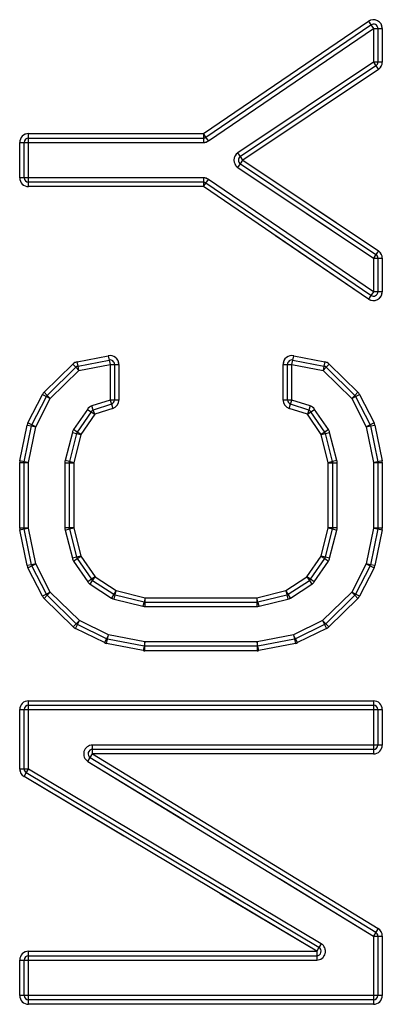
# Model space of a CAD drawing. Header units: inches. Extents: x 1907 to 2452, y -210 to -54.
# Tile 597 of 656: x 1946.636 to 1946.959, y -71.202 to -70.325. Entities that reach past the tile are written whole.
import ezdxf

# ---------------------------------------------------------------- set-up
doc = ezdxf.new("R2010")
doc.units = ezdxf.units.IN
doc.header["$LTSCALE"] = 0.5
doc.header["$MEASUREMENT"] = 0
doc.linetypes.add('HIDDEN', pattern=[0.225, 0.15, -0.075])
doc.layers.add('APP-M-S', color=30, linetype='Continuous')

msp = doc.modelspace()

# ---------------------------------------------------------------- linework, layer by layer
at = {"layer": 'APP-M-S', "linetype": 'Continuous', "lineweight": 25}
for p, q in [((1946.79933, -70.4269), (1946.94631, -70.32679)), ((1946.80155, -70.43015), (1946.94852, -70.33004)), ((1946.94631, -70.32679), (1946.94852, -70.33004)), ((1946.94852, -70.33004), (1946.95074, -70.33329)), ((1946.80377, -70.4334), (1946.95074, -70.33329)), ((1946.95074, -70.33329), (1946.95074, -70.36312)), ((1946.95074, -70.33329), (1946.95468, -70.33329)), ((1946.95468, -70.33329), (1946.95468, -70.36312)), ((1946.95468, -70.33329), (1946.95861, -70.33329)), ((1946.95861, -70.33329), (1946.95861, -70.36312)), ((1946.95074, -70.36312), (1946.83004, -70.44398)), ((1946.95293, -70.36639), (1946.83223, -70.44725)), ((1946.95074, -70.36312), (1946.95293, -70.36639)), ((1946.95468, -70.36312), (1946.95074, -70.36312)), ((1946.95293, -70.36639), (1946.95512, -70.36966)), ((1946.95861, -70.36312), (1946.95468, -70.36312)), ((1946.95512, -70.36966), (1946.83443, -70.45052)), ((1946.64365, -70.43083), (1946.64365, -70.4269)), ((1946.64365, -70.4269), (1946.79933, -70.4269)), ((1946.79933, -70.4269), (1946.79933, -70.43083)), ((1946.80155, -70.43015), (1946.79933, -70.4269)), ((1946.63578, -70.46627), (1946.63578, -70.43477)), ((1946.63578, -70.43477), (1946.63972, -70.43477)), ((1946.63972, -70.46627), (1946.63972, -70.43477)), ((1946.63972, -70.43477), (1946.64365, -70.43477)), ((1946.64365, -70.43477), (1946.64365, -70.43083)), ((1946.64365, -70.43083), (1946.79933, -70.43083)), ((1946.64365, -70.46627), (1946.64365, -70.43477)), ((1946.64365, -70.43477), (1946.79933, -70.43477)), ((1946.79933, -70.43083), (1946.79933, -70.43477)), ((1946.80377, -70.4334), (1946.80155, -70.43015)), ((1946.83223, -70.44725), (1946.83004, -70.44398)), ((1946.83004, -70.45706), (1946.83223, -70.45379)), ((1946.83443, -70.45052), (1946.83223, -70.44725)), ((1946.83223, -70.45379), (1946.83443, -70.45052)), ((1946.83223, -70.45379), (1946.95293, -70.53465)), ((1946.83443, -70.45052), (1946.95512, -70.53138)), ((1946.83004, -70.45706), (1946.95074, -70.53792)), ((1946.63972, -70.46627), (1946.63578, -70.46627)), ((1946.64365, -70.46627), (1946.63972, -70.46627)), ((1946.79933, -70.46627), (1946.64365, -70.46627)), ((1946.64365, -70.4702), (1946.64365, -70.46627)), ((1946.79933, -70.4702), (1946.64365, -70.4702)), ((1946.64365, -70.47414), (1946.64365, -70.4702)), ((1946.79933, -70.46627), (1946.79933, -70.4702)), ((1946.79933, -70.4702), (1946.79933, -70.47414)), ((1946.79933, -70.47414), (1946.80155, -70.47089)), ((1946.80155, -70.47089), (1946.80377, -70.46763)), ((1946.94852, -70.571), (1946.80155, -70.47089)), ((1946.95074, -70.56775), (1946.80377, -70.46763)), ((1946.79933, -70.47414), (1946.64365, -70.47414)), ((1946.94631, -70.57425), (1946.79933, -70.47414)), ((1946.95512, -70.53138), (1946.95293, -70.53465)), ((1946.95293, -70.53465), (1946.95074, -70.53792)), ((1946.95074, -70.53792), (1946.95074, -70.56775)), ((1946.95074, -70.53792), (1946.95468, -70.53792)), ((1946.95468, -70.53792), (1946.95468, -70.56775)), ((1946.95468, -70.53792), (1946.95861, -70.53792)), ((1946.95861, -70.53792), (1946.95861, -70.56775)), ((1946.95074, -70.56775), (1946.94852, -70.571)), ((1946.95468, -70.56775), (1946.95074, -70.56775)), ((1946.95861, -70.56775), (1946.95468, -70.56775)), ((1946.94852, -70.571), (1946.94631, -70.57425)), ((1946.68702, -70.63016), (1946.71468, -70.62474)), ((1946.68778, -70.63402), (1946.68702, -70.63016)), ((1946.68778, -70.63402), (1946.71544, -70.6286)), ((1946.71468, -70.62474), (1946.71544, -70.6286)), ((1946.71544, -70.6286), (1946.71619, -70.63247)), ((1946.8782, -70.63247), (1946.87895, -70.6286)), ((1946.87895, -70.6286), (1946.87971, -70.62474)), ((1946.87895, -70.6286), (1946.90661, -70.63402)), ((1946.87971, -70.62474), (1946.90737, -70.63016)), ((1946.90737, -70.63016), (1946.90661, -70.63402)), ((1946.65752, -70.65723), (1946.68303, -70.63226)), ((1946.66028, -70.66004), (1946.68578, -70.63507)), ((1946.66303, -70.66286), (1946.68854, -70.63788)), ((1946.68303, -70.63226), (1946.68578, -70.63507)), ((1946.68578, -70.63507), (1946.68854, -70.63788)), ((1946.68854, -70.63788), (1946.68778, -70.63402)), ((1946.68854, -70.63788), (1946.71619, -70.63247)), ((1946.71619, -70.63247), (1946.71619, -70.6642)), ((1946.71619, -70.63247), (1946.72013, -70.63247)), ((1946.72013, -70.63247), (1946.72013, -70.6642)), ((1946.72013, -70.63247), (1946.72407, -70.63247)), ((1946.72407, -70.63247), (1946.72407, -70.6642)), ((1946.87032, -70.6642), (1946.87032, -70.63247)), ((1946.87032, -70.63247), (1946.87426, -70.63247)), ((1946.87426, -70.6642), (1946.87426, -70.63247)), ((1946.87426, -70.63247), (1946.8782, -70.63247)), ((1946.8782, -70.6642), (1946.8782, -70.63247)), ((1946.8782, -70.63247), (1946.90585, -70.63788)), ((1946.90661, -70.63402), (1946.90585, -70.63788)), ((1946.90585, -70.63788), (1946.90861, -70.63507)), ((1946.90585, -70.63788), (1946.93136, -70.66286)), ((1946.90861, -70.63507), (1946.91136, -70.63226)), ((1946.90861, -70.63507), (1946.93411, -70.66004)), ((1946.91136, -70.63226), (1946.93687, -70.65723)), ((1946.64315, -70.68447), (1946.65602, -70.65928)), ((1946.64666, -70.68626), (1946.65953, -70.66107)), ((1946.65017, -70.68805), (1946.66303, -70.66286)), ((1946.65602, -70.65928), (1946.65953, -70.66107)), ((1946.66028, -70.66004), (1946.65752, -70.65723)), ((1946.65953, -70.66107), (1946.66303, -70.66286)), ((1946.66303, -70.66286), (1946.66028, -70.66004)), ((1946.71619, -70.6642), (1946.70008, -70.66946)), ((1946.71619, -70.6642), (1946.71742, -70.66794)), ((1946.72013, -70.6642), (1946.71619, -70.6642)), ((1946.72407, -70.6642), (1946.72013, -70.6642)), ((1946.87426, -70.6642), (1946.87032, -70.6642)), ((1946.8782, -70.6642), (1946.87426, -70.6642)), ((1946.87698, -70.66794), (1946.8782, -70.6642)), ((1946.89431, -70.66946), (1946.8782, -70.6642)), ((1946.93411, -70.66004), (1946.93136, -70.66286)), ((1946.93136, -70.66286), (1946.93486, -70.66107)), ((1946.93136, -70.66286), (1946.94422, -70.68805)), ((1946.93687, -70.65723), (1946.93411, -70.66004)), ((1946.93486, -70.66107), (1946.93837, -70.65928)), ((1946.93486, -70.66107), (1946.94773, -70.68626)), ((1946.93837, -70.65928), (1946.95124, -70.68447)), ((1946.69602, -70.67251), (1946.68376, -70.69051)), ((1946.69602, -70.67251), (1946.69927, -70.67473)), ((1946.7013, -70.6732), (1946.70008, -70.66946)), ((1946.71742, -70.66794), (1946.7013, -70.6732)), ((1946.70253, -70.67694), (1946.7013, -70.6732)), ((1946.71864, -70.67168), (1946.70253, -70.67694)), ((1946.71742, -70.66794), (1946.71864, -70.67168)), ((1946.87575, -70.67168), (1946.87698, -70.66794)), ((1946.89187, -70.67694), (1946.87575, -70.67168)), ((1946.89309, -70.6732), (1946.87698, -70.66794)), ((1946.89309, -70.6732), (1946.89187, -70.67694)), ((1946.89431, -70.66946), (1946.89309, -70.6732)), ((1946.89512, -70.67473), (1946.89837, -70.67251)), ((1946.91063, -70.69051), (1946.89837, -70.67251)), ((1946.69927, -70.67473), (1946.68701, -70.69273)), ((1946.70253, -70.67694), (1946.69027, -70.69495)), ((1946.69927, -70.67473), (1946.70253, -70.67694)), ((1946.89187, -70.67694), (1946.89512, -70.67473)), ((1946.90412, -70.69495), (1946.89187, -70.67694)), ((1946.90738, -70.69273), (1946.89512, -70.67473)), ((1946.63594, -70.71837), (1946.64245, -70.68648)), ((1946.6398, -70.71916), (1946.64631, -70.68727)), ((1946.64245, -70.68648), (1946.64631, -70.68727)), ((1946.64666, -70.68626), (1946.64315, -70.68447)), ((1946.64365, -70.71995), (1946.65017, -70.68805)), ((1946.64631, -70.68727), (1946.65017, -70.68805)), ((1946.65017, -70.68805), (1946.64666, -70.68626)), ((1946.68701, -70.69273), (1946.68376, -70.69051)), ((1946.91063, -70.69051), (1946.90738, -70.69273)), ((1946.94773, -70.68626), (1946.94422, -70.68805)), ((1946.94422, -70.68805), (1946.94808, -70.68727)), ((1946.94422, -70.68805), (1946.95074, -70.71995)), ((1946.95124, -70.68447), (1946.94773, -70.68626)), ((1946.94808, -70.68727), (1946.95194, -70.68648)), ((1946.94808, -70.68727), (1946.9546, -70.71916)), ((1946.95194, -70.68648), (1946.95845, -70.71837)), ((1946.68264, -70.693), (1946.67623, -70.7181)), ((1946.68645, -70.69397), (1946.68005, -70.71907)), ((1946.68264, -70.693), (1946.68645, -70.69397)), ((1946.69027, -70.69495), (1946.68386, -70.72004)), ((1946.68645, -70.69397), (1946.69027, -70.69495)), ((1946.69027, -70.69495), (1946.68701, -70.69273)), ((1946.90738, -70.69273), (1946.90412, -70.69495)), ((1946.90412, -70.69495), (1946.90794, -70.69397)), ((1946.91053, -70.72004), (1946.90412, -70.69495)), ((1946.90794, -70.69397), (1946.91175, -70.693)), ((1946.91435, -70.71907), (1946.90794, -70.69397)), ((1946.91816, -70.7181), (1946.91175, -70.693)), ((1946.63578, -70.77821), (1946.63578, -70.71995)), ((1946.63578, -70.71995), (1946.63972, -70.71995)), ((1946.6398, -70.71916), (1946.63594, -70.71837)), ((1946.63972, -70.77821), (1946.63972, -70.71995)), ((1946.63972, -70.71995), (1946.64365, -70.71995)), ((1946.64365, -70.71995), (1946.6398, -70.71916)), ((1946.64365, -70.77821), (1946.64365, -70.71995)), ((1946.67599, -70.72004), (1946.67599, -70.77811)), ((1946.67599, -70.72004), (1946.67992, -70.72004)), ((1946.68005, -70.71907), (1946.67623, -70.7181)), ((1946.67992, -70.72004), (1946.67992, -70.77811)), ((1946.67992, -70.72004), (1946.68386, -70.72004)), ((1946.68386, -70.72004), (1946.68005, -70.71907)), ((1946.68386, -70.72004), (1946.68386, -70.77811)), ((1946.91435, -70.71907), (1946.91053, -70.72004)), ((1946.91053, -70.77811), (1946.91053, -70.72004)), ((1946.91053, -70.72004), (1946.91447, -70.72004)), ((1946.91816, -70.7181), (1946.91435, -70.71907)), ((1946.91447, -70.77811), (1946.91447, -70.72004)), ((1946.91447, -70.72004), (1946.91841, -70.72004)), ((1946.91841, -70.77811), (1946.91841, -70.72004)), ((1946.9546, -70.71916), (1946.95074, -70.71995)), ((1946.95074, -70.71995), (1946.95074, -70.77821)), ((1946.95074, -70.71995), (1946.95468, -70.71995)), ((1946.95845, -70.71837), (1946.9546, -70.71916)), ((1946.95468, -70.71995), (1946.95468, -70.77821)), ((1946.95468, -70.71995), (1946.95861, -70.71995)), ((1946.95861, -70.71995), (1946.95861, -70.77821)), ((1946.63972, -70.77821), (1946.63578, -70.77821)), ((1946.63594, -70.77978), (1946.6398, -70.77899)), ((1946.64365, -70.77821), (1946.63972, -70.77821)), ((1946.6398, -70.77899), (1946.64365, -70.77821)), ((1946.64631, -70.81089), (1946.6398, -70.77899)), ((1946.65017, -70.8101), (1946.64365, -70.77821)), ((1946.67992, -70.77811), (1946.67599, -70.77811)), ((1946.67623, -70.78006), (1946.68005, -70.77908)), ((1946.68386, -70.77811), (1946.67992, -70.77811)), ((1946.68005, -70.77908), (1946.68386, -70.77811)), ((1946.68005, -70.77908), (1946.68645, -70.80418)), ((1946.68386, -70.77811), (1946.69027, -70.80321)), ((1946.90412, -70.80321), (1946.91053, -70.77811)), ((1946.90794, -70.80418), (1946.91435, -70.77908)), ((1946.91053, -70.77811), (1946.91435, -70.77908)), ((1946.91447, -70.77811), (1946.91053, -70.77811)), ((1946.91435, -70.77908), (1946.91816, -70.78006)), ((1946.91841, -70.77811), (1946.91447, -70.77811)), ((1946.95074, -70.77821), (1946.94422, -70.8101)), ((1946.9546, -70.77899), (1946.94808, -70.81089)), ((1946.95074, -70.77821), (1946.9546, -70.77899)), ((1946.95468, -70.77821), (1946.95074, -70.77821)), ((1946.9546, -70.77899), (1946.95845, -70.77978)), ((1946.95861, -70.77821), (1946.95468, -70.77821)), ((1946.64245, -70.81167), (1946.63594, -70.77978)), ((1946.67623, -70.78006), (1946.68264, -70.80515)), ((1946.91175, -70.80515), (1946.91816, -70.78006)), ((1946.95845, -70.77978), (1946.95194, -70.81167)), ((1946.68645, -70.80418), (1946.68264, -70.80515)), ((1946.68376, -70.80764), (1946.68701, -70.80542)), ((1946.69027, -70.80321), (1946.68645, -70.80418)), ((1946.68701, -70.80542), (1946.69027, -70.80321)), ((1946.68701, -70.80542), (1946.69958, -70.82388)), ((1946.69027, -70.80321), (1946.70284, -70.82167)), ((1946.89155, -70.82167), (1946.90412, -70.80321)), ((1946.89481, -70.82388), (1946.90738, -70.80542)), ((1946.90412, -70.80321), (1946.90738, -70.80542)), ((1946.90794, -70.80418), (1946.90412, -70.80321)), ((1946.90738, -70.80542), (1946.91063, -70.80764)), ((1946.91175, -70.80515), (1946.90794, -70.80418)), ((1946.64631, -70.81089), (1946.64245, -70.81167)), ((1946.64315, -70.81368), (1946.64666, -70.81189)), ((1946.65602, -70.83888), (1946.64315, -70.81368)), ((1946.65017, -70.8101), (1946.64631, -70.81089)), ((1946.64666, -70.81189), (1946.65017, -70.8101)), ((1946.65953, -70.83709), (1946.64666, -70.81189)), ((1946.66303, -70.8353), (1946.65017, -70.8101)), ((1946.68376, -70.80764), (1946.69633, -70.8261)), ((1946.89806, -70.8261), (1946.91063, -70.80764)), ((1946.94422, -70.8101), (1946.93136, -70.8353)), ((1946.94773, -70.81189), (1946.93486, -70.83709)), ((1946.95124, -70.81368), (1946.93837, -70.83888)), ((1946.94422, -70.8101), (1946.94773, -70.81189)), ((1946.94808, -70.81089), (1946.94422, -70.8101)), ((1946.94773, -70.81189), (1946.95124, -70.81368)), ((1946.95194, -70.81167), (1946.94808, -70.81089)), ((1946.70284, -70.82167), (1946.69958, -70.82388)), ((1946.70069, -70.82497), (1946.70284, -70.82167)), ((1946.70284, -70.82167), (1946.72172, -70.83399)), ((1946.87267, -70.83399), (1946.89155, -70.82167)), ((1946.89155, -70.82167), (1946.89371, -70.82497)), ((1946.89481, -70.82388), (1946.89155, -70.82167)), ((1946.69958, -70.82388), (1946.69633, -70.8261)), ((1946.69853, -70.82826), (1946.70069, -70.82497)), ((1946.69853, -70.82826), (1946.71742, -70.84059)), ((1946.70069, -70.82497), (1946.71957, -70.83729)), ((1946.87482, -70.83729), (1946.89371, -70.82497)), ((1946.87698, -70.84059), (1946.89586, -70.82826)), ((1946.89371, -70.82497), (1946.89586, -70.82826)), ((1946.89806, -70.8261), (1946.89481, -70.82388)), ((1946.65953, -70.83709), (1946.65602, -70.83888)), ((1946.65752, -70.84092), (1946.66028, -70.83811)), ((1946.66303, -70.8353), (1946.65953, -70.83709)), ((1946.66028, -70.83811), (1946.66303, -70.8353)), ((1946.68617, -70.86346), (1946.66028, -70.83811)), ((1946.68893, -70.86065), (1946.66303, -70.8353)), ((1946.71957, -70.83729), (1946.71742, -70.84059)), ((1946.72172, -70.83399), (1946.71957, -70.83729)), ((1946.71985, -70.84164), (1946.72078, -70.83782)), ((1946.72078, -70.83782), (1946.72172, -70.83399)), ((1946.72078, -70.83782), (1946.74648, -70.84411)), ((1946.72172, -70.83399), (1946.74741, -70.84028)), ((1946.74741, -70.84028), (1946.74648, -70.84411)), ((1946.74741, -70.84422), (1946.74741, -70.84028)), ((1946.74741, -70.84028), (1946.84698, -70.84028)), ((1946.84698, -70.84028), (1946.87267, -70.83399)), ((1946.84792, -70.84411), (1946.84698, -70.84028)), ((1946.84698, -70.84028), (1946.84698, -70.84422)), ((1946.84792, -70.84411), (1946.87361, -70.83782)), ((1946.87267, -70.83399), (1946.87361, -70.83782)), ((1946.87482, -70.83729), (1946.87267, -70.83399)), ((1946.87361, -70.83782), (1946.87454, -70.84164)), ((1946.87698, -70.84059), (1946.87482, -70.83729)), ((1946.93136, -70.8353), (1946.90547, -70.86065)), ((1946.93411, -70.83811), (1946.90822, -70.86346)), ((1946.93136, -70.8353), (1946.93411, -70.83811)), ((1946.93486, -70.83709), (1946.93136, -70.8353)), ((1946.93411, -70.83811), (1946.93687, -70.84092)), ((1946.93837, -70.83888), (1946.93486, -70.83709)), ((1946.68342, -70.86627), (1946.65752, -70.84092)), ((1946.71985, -70.84164), (1946.74554, -70.84793)), ((1946.74648, -70.84411), (1946.74554, -70.84793)), ((1946.74741, -70.84816), (1946.74741, -70.84422)), ((1946.74741, -70.84422), (1946.84698, -70.84422)), ((1946.74741, -70.84816), (1946.84698, -70.84816)), ((1946.84698, -70.84422), (1946.84698, -70.84816)), ((1946.84885, -70.84793), (1946.84792, -70.84411)), ((1946.84885, -70.84793), (1946.87454, -70.84164)), ((1946.93687, -70.84092), (1946.91098, -70.86627)), ((1946.68617, -70.86346), (1946.68342, -70.86627)), ((1946.68546, -70.86772), (1946.68719, -70.86418)), ((1946.68893, -70.86065), (1946.68617, -70.86346)), ((1946.68719, -70.86418), (1946.68893, -70.86065)), ((1946.71296, -70.8768), (1946.68719, -70.86418)), ((1946.7147, -70.87326), (1946.68893, -70.86065)), ((1946.90547, -70.86065), (1946.8797, -70.87326)), ((1946.9072, -70.86418), (1946.88143, -70.8768)), ((1946.90547, -70.86065), (1946.9072, -70.86418)), ((1946.90822, -70.86346), (1946.90547, -70.86065)), ((1946.9072, -70.86418), (1946.90893, -70.86772)), ((1946.91098, -70.86627), (1946.90822, -70.86346)), ((1946.71123, -70.88034), (1946.68546, -70.86772)), ((1946.7147, -70.87326), (1946.71296, -70.8768)), ((1946.71394, -70.87713), (1946.7147, -70.87326)), ((1946.74732, -70.87965), (1946.7147, -70.87326)), ((1946.8797, -70.87326), (1946.84707, -70.87965)), ((1946.8797, -70.87326), (1946.88045, -70.87713)), ((1946.88143, -70.8768), (1946.8797, -70.87326)), ((1946.90893, -70.86772), (1946.88316, -70.88034)), ((1946.71296, -70.8768), (1946.71123, -70.88034)), ((1946.71318, -70.88099), (1946.71394, -70.87713)), ((1946.7458, -70.88738), (1946.71318, -70.88099)), ((1946.74656, -70.88352), (1946.71394, -70.87713)), ((1946.74656, -70.88352), (1946.7458, -70.88738)), ((1946.74732, -70.87965), (1946.74656, -70.88352)), ((1946.74732, -70.88359), (1946.74732, -70.87965)), ((1946.84707, -70.87965), (1946.74732, -70.87965)), ((1946.84707, -70.88359), (1946.74732, -70.88359)), ((1946.74732, -70.88753), (1946.74732, -70.88359)), ((1946.84707, -70.87965), (1946.84707, -70.88359)), ((1946.84783, -70.88352), (1946.84707, -70.87965)), ((1946.84707, -70.88359), (1946.84707, -70.88753)), ((1946.88045, -70.87713), (1946.84783, -70.88352)), ((1946.84859, -70.88738), (1946.84783, -70.88352)), ((1946.88121, -70.88099), (1946.84859, -70.88738)), ((1946.88045, -70.87713), (1946.88121, -70.88099)), ((1946.88316, -70.88034), (1946.88143, -70.8768)), ((1946.84707, -70.88753), (1946.74732, -70.88753)), ((1946.64365, -70.93608), (1946.64365, -70.93215)), ((1946.64365, -70.93215), (1946.95074, -70.93215)), ((1946.64365, -70.94002), (1946.64365, -70.93608)), ((1946.64365, -70.93608), (1946.95074, -70.93608)), ((1946.95074, -70.93215), (1946.95074, -70.93608)), ((1946.95074, -70.93608), (1946.95074, -70.94002)), ((1946.63578, -70.9929), (1946.63578, -70.94002)), ((1946.63578, -70.94002), (1946.63972, -70.94002)), ((1946.63972, -70.9929), (1946.63972, -70.94002)), ((1946.63972, -70.94002), (1946.64365, -70.94002)), ((1946.64365, -70.9929), (1946.64365, -70.94002)), ((1946.64365, -70.94002), (1946.95074, -70.94002)), ((1946.95074, -70.94002), (1946.95074, -70.97152)), ((1946.95074, -70.94002), (1946.95468, -70.94002)), ((1946.95468, -70.94002), (1946.95468, -70.97152)), ((1946.95468, -70.94002), (1946.95861, -70.94002)), ((1946.95861, -70.94002), (1946.95861, -70.97152)), ((1946.95074, -70.97152), (1946.7006, -70.97152)), ((1946.7006, -70.97545), (1946.7006, -70.97152)), ((1946.95074, -70.97152), (1946.95074, -70.97545)), ((1946.95468, -70.97152), (1946.95074, -70.97152)), ((1946.95861, -70.97152), (1946.95468, -70.97152)), ((1946.69855, -70.98275), (1946.7006, -70.97939)), ((1946.95074, -70.97545), (1946.7006, -70.97545)), ((1946.7006, -70.97939), (1946.7006, -70.97545)), ((1946.7006, -70.97939), (1946.95485, -71.13499)), ((1946.95074, -70.97939), (1946.7006, -70.97939)), ((1946.95074, -70.97545), (1946.95074, -70.97939)), ((1946.69649, -70.98611), (1946.69855, -70.98275)), ((1946.69649, -70.98611), (1946.95074, -71.1417)), ((1946.69855, -70.98275), (1946.95279, -71.13834)), ((1946.63972, -70.9929), (1946.63578, -70.9929)), ((1946.63962, -70.99966), (1946.64163, -70.99628)), ((1946.64365, -70.9929), (1946.63972, -70.9929)), ((1946.64163, -70.99628), (1946.64365, -70.9929)), ((1946.90221, -71.15186), (1946.64163, -70.99628)), ((1946.90423, -71.14848), (1946.64365, -70.9929)), ((1946.90019, -71.15524), (1946.63962, -70.99966)), ((1946.95279, -71.13834), (1946.95074, -71.1417)), ((1946.95485, -71.13499), (1946.95279, -71.13834)), ((1946.95074, -71.1417), (1946.95074, -71.19461)), ((1946.95074, -71.1417), (1946.95468, -71.1417)), ((1946.95468, -71.1417), (1946.95468, -71.19461)), ((1946.95468, -71.1417), (1946.95861, -71.1417)), ((1946.95861, -71.1417), (1946.95861, -71.19461)), ((1946.64365, -71.15918), (1946.64365, -71.15524)), ((1946.64365, -71.15524), (1946.90019, -71.15524)), ((1946.90221, -71.15186), (1946.90019, -71.15524)), ((1946.90019, -71.15524), (1946.90019, -71.15918)), ((1946.90423, -71.14848), (1946.90221, -71.15186)), ((1946.63578, -71.19461), (1946.63578, -71.16312)), ((1946.63578, -71.16312), (1946.63972, -71.16312)), ((1946.63972, -71.19461), (1946.63972, -71.16312)), ((1946.63972, -71.16312), (1946.64365, -71.16312)), ((1946.64365, -71.15918), (1946.90019, -71.15918)), ((1946.64365, -71.16312), (1946.64365, -71.15918)), ((1946.64365, -71.19461), (1946.64365, -71.16312)), ((1946.64365, -71.16312), (1946.90019, -71.16312)), ((1946.90019, -71.15918), (1946.90019, -71.16312)), ((1946.63972, -71.19461), (1946.63578, -71.19461)), ((1946.64365, -71.19461), (1946.63972, -71.19461)), ((1946.95074, -71.19461), (1946.64365, -71.19461)), ((1946.64365, -71.19855), (1946.64365, -71.19461)), ((1946.95074, -71.19855), (1946.64365, -71.19855)), ((1946.64365, -71.20249), (1946.64365, -71.19855)), ((1946.95074, -71.19461), (1946.95074, -71.19855)), ((1946.95468, -71.19461), (1946.95074, -71.19461)), ((1946.95074, -71.19855), (1946.95074, -71.20249)), ((1946.95861, -71.19461), (1946.95468, -71.19461)), ((1946.95074, -71.20249), (1946.64365, -71.20249))]:
    msp.add_line(p, q, dxfattribs=at)
at = {"layer": 'APP-M-S', "linetype": 'HIDDEN', "lineweight": 18}
for p, q in [((1946.79933, -70.4269), (1946.94631, -70.32679)), ((1946.94852, -70.33004), (1946.94631, -70.32679)), ((1946.95074, -70.33329), (1946.94852, -70.33004)), ((1946.80377, -70.4334), (1946.95074, -70.33329)), ((1946.95468, -70.33329), (1946.95074, -70.33329)), ((1946.95074, -70.33329), (1946.95074, -70.36312)), ((1946.95861, -70.33329), (1946.95468, -70.33329)), ((1946.95861, -70.33329), (1946.95861, -70.36312)), ((1946.95074, -70.36312), (1946.83004, -70.44398)), ((1946.95293, -70.36639), (1946.95074, -70.36312)), ((1946.95074, -70.36312), (1946.95468, -70.36312)), ((1946.95512, -70.36966), (1946.95293, -70.36639)), ((1946.95468, -70.36312), (1946.95861, -70.36312)), ((1946.95512, -70.36966), (1946.83443, -70.45052)), ((1946.64365, -70.4269), (1946.64365, -70.43083)), ((1946.64365, -70.4269), (1946.79933, -70.4269)), ((1946.79933, -70.4269), (1946.80155, -70.43015)), ((1946.79933, -70.43083), (1946.79933, -70.4269)), ((1946.63972, -70.43477), (1946.63578, -70.43477)), ((1946.63578, -70.46627), (1946.63578, -70.43477)), ((1946.64365, -70.43477), (1946.63972, -70.43477)), ((1946.64365, -70.43083), (1946.64365, -70.43477)), ((1946.64365, -70.46627), (1946.64365, -70.43477)), ((1946.64365, -70.43477), (1946.79933, -70.43477)), ((1946.79933, -70.43477), (1946.79933, -70.43083)), ((1946.80155, -70.43015), (1946.80377, -70.4334)), ((1946.83004, -70.44398), (1946.83223, -70.44725)), ((1946.83223, -70.45379), (1946.83004, -70.45706)), ((1946.83223, -70.44725), (1946.83443, -70.45052)), ((1946.83443, -70.45052), (1946.83223, -70.45379)), ((1946.83443, -70.45052), (1946.95512, -70.53138)), ((1946.83004, -70.45706), (1946.95074, -70.53792)), ((1946.63578, -70.46627), (1946.63972, -70.46627)), ((1946.63972, -70.46627), (1946.64365, -70.46627)), ((1946.64365, -70.46627), (1946.64365, -70.4702)), ((1946.79933, -70.46627), (1946.64365, -70.46627)), ((1946.64365, -70.4702), (1946.64365, -70.47414)), ((1946.79933, -70.4702), (1946.79933, -70.46627)), ((1946.79933, -70.47414), (1946.79933, -70.4702)), ((1946.80155, -70.47089), (1946.79933, -70.47414)), ((1946.80377, -70.46763), (1946.80155, -70.47089)), ((1946.95074, -70.56775), (1946.80377, -70.46763)), ((1946.79933, -70.47414), (1946.64365, -70.47414)), ((1946.94631, -70.57425), (1946.79933, -70.47414)), ((1946.95293, -70.53465), (1946.95512, -70.53138)), ((1946.95074, -70.53792), (1946.95293, -70.53465)), ((1946.95468, -70.53792), (1946.95074, -70.53792)), ((1946.95074, -70.53792), (1946.95074, -70.56775)), ((1946.95861, -70.53792), (1946.95468, -70.53792)), ((1946.95861, -70.53792), (1946.95861, -70.56775)), ((1946.94852, -70.571), (1946.95074, -70.56775)), ((1946.95074, -70.56775), (1946.95468, -70.56775)), ((1946.95468, -70.56775), (1946.95861, -70.56775)), ((1946.94631, -70.57425), (1946.94852, -70.571)), ((1946.68702, -70.63016), (1946.71468, -70.62474)), ((1946.68702, -70.63016), (1946.68778, -70.63402)), ((1946.71544, -70.6286), (1946.71468, -70.62474)), ((1946.71619, -70.63247), (1946.71544, -70.6286)), ((1946.87895, -70.6286), (1946.8782, -70.63247)), ((1946.87971, -70.62474), (1946.87895, -70.6286)), ((1946.87971, -70.62474), (1946.90737, -70.63016)), ((1946.90661, -70.63402), (1946.90737, -70.63016)), ((1946.65752, -70.65723), (1946.68303, -70.63226)), ((1946.66303, -70.66286), (1946.68854, -70.63788)), ((1946.68578, -70.63507), (1946.68303, -70.63226)), ((1946.68854, -70.63788), (1946.68578, -70.63507)), ((1946.68778, -70.63402), (1946.68854, -70.63788)), ((1946.68854, -70.63788), (1946.71619, -70.63247)), ((1946.72013, -70.63247), (1946.71619, -70.63247)), ((1946.71619, -70.63247), (1946.71619, -70.6642)), ((1946.72407, -70.63247), (1946.72013, -70.63247)), ((1946.72407, -70.63247), (1946.72407, -70.6642)), ((1946.87032, -70.6642), (1946.87032, -70.63247)), ((1946.87426, -70.63247), (1946.87032, -70.63247)), ((1946.8782, -70.63247), (1946.87426, -70.63247)), ((1946.8782, -70.6642), (1946.8782, -70.63247)), ((1946.8782, -70.63247), (1946.90585, -70.63788)), ((1946.90585, -70.63788), (1946.90661, -70.63402)), ((1946.90861, -70.63507), (1946.90585, -70.63788)), ((1946.90585, -70.63788), (1946.93136, -70.66286)), ((1946.91136, -70.63226), (1946.90861, -70.63507)), ((1946.91136, -70.63226), (1946.93687, -70.65723)), ((1946.64315, -70.68447), (1946.65602, -70.65928)), ((1946.65017, -70.68805), (1946.66303, -70.66286)), ((1946.65953, -70.66107), (1946.65602, -70.65928)), ((1946.65752, -70.65723), (1946.66028, -70.66004)), ((1946.66303, -70.66286), (1946.65953, -70.66107)), ((1946.66028, -70.66004), (1946.66303, -70.66286)), ((1946.71619, -70.6642), (1946.70008, -70.66946)), ((1946.71742, -70.66794), (1946.71619, -70.6642)), ((1946.71619, -70.6642), (1946.72013, -70.6642)), ((1946.72013, -70.6642), (1946.72407, -70.6642)), ((1946.87032, -70.6642), (1946.87426, -70.6642)), ((1946.87426, -70.6642), (1946.8782, -70.6642)), ((1946.8782, -70.6642), (1946.87698, -70.66794)), ((1946.89431, -70.66946), (1946.8782, -70.6642)), ((1946.93136, -70.66286), (1946.93411, -70.66004)), ((1946.93486, -70.66107), (1946.93136, -70.66286)), ((1946.93136, -70.66286), (1946.94422, -70.68805)), ((1946.93411, -70.66004), (1946.93687, -70.65723)), ((1946.93837, -70.65928), (1946.93486, -70.66107)), ((1946.93837, -70.65928), (1946.95124, -70.68447)), ((1946.69602, -70.67251), (1946.68376, -70.69051)), ((1946.69927, -70.67473), (1946.69602, -70.67251)), ((1946.70008, -70.66946), (1946.7013, -70.6732)), ((1946.7013, -70.6732), (1946.70253, -70.67694)), ((1946.71864, -70.67168), (1946.70253, -70.67694)), ((1946.71864, -70.67168), (1946.71742, -70.66794)), ((1946.87698, -70.66794), (1946.87575, -70.67168)), ((1946.89187, -70.67694), (1946.87575, -70.67168)), ((1946.89187, -70.67694), (1946.89309, -70.6732)), ((1946.89309, -70.6732), (1946.89431, -70.66946)), ((1946.89837, -70.67251), (1946.89512, -70.67473)), ((1946.91063, -70.69051), (1946.89837, -70.67251)), ((1946.70253, -70.67694), (1946.69027, -70.69495)), ((1946.70253, -70.67694), (1946.69927, -70.67473)), ((1946.89512, -70.67473), (1946.89187, -70.67694)), ((1946.90412, -70.69495), (1946.89187, -70.67694)), ((1946.63594, -70.71837), (1946.64245, -70.68648)), ((1946.64631, -70.68727), (1946.64245, -70.68648)), ((1946.64315, -70.68447), (1946.64666, -70.68626)), ((1946.64365, -70.71995), (1946.65017, -70.68805)), ((1946.65017, -70.68805), (1946.64631, -70.68727)), ((1946.64666, -70.68626), (1946.65017, -70.68805)), ((1946.68376, -70.69051), (1946.68701, -70.69273)), ((1946.90738, -70.69273), (1946.91063, -70.69051)), ((1946.94422, -70.68805), (1946.94773, -70.68626)), ((1946.94808, -70.68727), (1946.94422, -70.68805)), ((1946.94422, -70.68805), (1946.95074, -70.71995)), ((1946.94773, -70.68626), (1946.95124, -70.68447)), ((1946.95194, -70.68648), (1946.94808, -70.68727)), ((1946.95194, -70.68648), (1946.95845, -70.71837)), ((1946.68264, -70.693), (1946.67623, -70.7181)), ((1946.68645, -70.69397), (1946.68264, -70.693)), ((1946.69027, -70.69495), (1946.68386, -70.72004)), ((1946.69027, -70.69495), (1946.68645, -70.69397)), ((1946.68701, -70.69273), (1946.69027, -70.69495)), ((1946.90412, -70.69495), (1946.90738, -70.69273)), ((1946.90794, -70.69397), (1946.90412, -70.69495)), ((1946.91053, -70.72004), (1946.90412, -70.69495)), ((1946.91175, -70.693), (1946.90794, -70.69397)), ((1946.91816, -70.7181), (1946.91175, -70.693)), ((1946.63578, -70.77821), (1946.63578, -70.71995)), ((1946.63972, -70.71995), (1946.63578, -70.71995)), ((1946.63594, -70.71837), (1946.6398, -70.71916)), ((1946.64365, -70.71995), (1946.63972, -70.71995)), ((1946.6398, -70.71916), (1946.64365, -70.71995)), ((1946.64365, -70.77821), (1946.64365, -70.71995)), ((1946.67599, -70.72004), (1946.67599, -70.77811)), ((1946.67623, -70.7181), (1946.68005, -70.71907)), ((1946.68386, -70.72004), (1946.67992, -70.72004)), ((1946.68005, -70.71907), (1946.68386, -70.72004)), ((1946.68386, -70.72004), (1946.68386, -70.77811)), ((1946.91053, -70.72004), (1946.91435, -70.71907)), ((1946.91053, -70.77811), (1946.91053, -70.72004)), ((1946.91447, -70.72004), (1946.91053, -70.72004)), ((1946.91435, -70.71907), (1946.91816, -70.7181)), ((1946.91841, -70.72004), (1946.91447, -70.72004)), ((1946.91841, -70.77811), (1946.91841, -70.72004)), ((1946.95074, -70.71995), (1946.9546, -70.71916)), ((1946.95468, -70.71995), (1946.95074, -70.71995)), ((1946.95074, -70.71995), (1946.95074, -70.77821)), ((1946.9546, -70.71916), (1946.95845, -70.71837)), ((1946.95861, -70.71995), (1946.95468, -70.71995)), ((1946.95861, -70.71995), (1946.95861, -70.77821)), ((1946.63578, -70.77821), (1946.63972, -70.77821)), ((1946.6398, -70.77899), (1946.63594, -70.77978)), ((1946.63972, -70.77821), (1946.64365, -70.77821)), ((1946.64365, -70.77821), (1946.6398, -70.77899)), ((1946.65017, -70.8101), (1946.64365, -70.77821)), ((1946.67599, -70.77811), (1946.67992, -70.77811)), ((1946.68005, -70.77908), (1946.67623, -70.78006)), ((1946.67992, -70.77811), (1946.68386, -70.77811)), ((1946.68386, -70.77811), (1946.68005, -70.77908)), ((1946.68386, -70.77811), (1946.69027, -70.80321)), ((1946.90412, -70.80321), (1946.91053, -70.77811)), ((1946.91435, -70.77908), (1946.91053, -70.77811)), ((1946.91053, -70.77811), (1946.91447, -70.77811)), ((1946.91816, -70.78006), (1946.91435, -70.77908)), ((1946.91447, -70.77811), (1946.91841, -70.77811)), ((1946.95074, -70.77821), (1946.94422, -70.8101)), ((1946.9546, -70.77899), (1946.95074, -70.77821)), ((1946.95074, -70.77821), (1946.95468, -70.77821)), ((1946.95845, -70.77978), (1946.9546, -70.77899)), ((1946.95468, -70.77821), (1946.95861, -70.77821)), ((1946.64245, -70.81167), (1946.63594, -70.77978)), ((1946.67623, -70.78006), (1946.68264, -70.80515)), ((1946.91175, -70.80515), (1946.91816, -70.78006)), ((1946.95845, -70.77978), (1946.95194, -70.81167)), ((1946.68264, -70.80515), (1946.68645, -70.80418)), ((1946.68701, -70.80542), (1946.68376, -70.80764)), ((1946.68645, -70.80418), (1946.69027, -70.80321)), ((1946.69027, -70.80321), (1946.68701, -70.80542)), ((1946.69027, -70.80321), (1946.70284, -70.82167)), ((1946.89155, -70.82167), (1946.90412, -70.80321)), ((1946.90412, -70.80321), (1946.90794, -70.80418)), ((1946.90738, -70.80542), (1946.90412, -70.80321)), ((1946.91063, -70.80764), (1946.90738, -70.80542)), ((1946.64245, -70.81167), (1946.64631, -70.81089)), ((1946.64666, -70.81189), (1946.64315, -70.81368)), ((1946.65602, -70.83888), (1946.64315, -70.81368)), ((1946.64631, -70.81089), (1946.65017, -70.8101)), ((1946.65017, -70.8101), (1946.64666, -70.81189)), ((1946.66303, -70.8353), (1946.65017, -70.8101)), ((1946.68376, -70.80764), (1946.69633, -70.8261)), ((1946.89806, -70.8261), (1946.91063, -70.80764)), ((1946.94422, -70.8101), (1946.93136, -70.8353)), ((1946.95124, -70.81368), (1946.93837, -70.83888)), ((1946.94773, -70.81189), (1946.94422, -70.8101)), ((1946.94422, -70.8101), (1946.94808, -70.81089)), ((1946.95124, -70.81368), (1946.94773, -70.81189)), ((1946.94808, -70.81089), (1946.95194, -70.81167)), ((1946.69958, -70.82388), (1946.70284, -70.82167)), ((1946.70284, -70.82167), (1946.70069, -70.82497)), ((1946.70284, -70.82167), (1946.72172, -70.83399)), ((1946.87267, -70.83399), (1946.89155, -70.82167)), ((1946.89155, -70.82167), (1946.89481, -70.82388)), ((1946.89371, -70.82497), (1946.89155, -70.82167)), ((1946.69633, -70.8261), (1946.69958, -70.82388)), ((1946.70069, -70.82497), (1946.69853, -70.82826)), ((1946.69853, -70.82826), (1946.71742, -70.84059)), ((1946.87698, -70.84059), (1946.89586, -70.82826)), ((1946.89586, -70.82826), (1946.89371, -70.82497)), ((1946.89481, -70.82388), (1946.89806, -70.8261)), ((1946.65602, -70.83888), (1946.65953, -70.83709)), ((1946.66028, -70.83811), (1946.65752, -70.84092)), ((1946.65953, -70.83709), (1946.66303, -70.8353)), ((1946.66303, -70.8353), (1946.66028, -70.83811)), ((1946.68893, -70.86065), (1946.66303, -70.8353)), ((1946.71742, -70.84059), (1946.71957, -70.83729)), ((1946.71957, -70.83729), (1946.72172, -70.83399)), ((1946.72078, -70.83782), (1946.71985, -70.84164)), ((1946.72172, -70.83399), (1946.72078, -70.83782)), ((1946.72172, -70.83399), (1946.74741, -70.84028)), ((1946.74648, -70.84411), (1946.74741, -70.84028)), ((1946.74741, -70.84028), (1946.74741, -70.84422)), ((1946.74741, -70.84028), (1946.84698, -70.84028)), ((1946.84698, -70.84028), (1946.87267, -70.83399)), ((1946.84698, -70.84028), (1946.84792, -70.84411)), ((1946.84698, -70.84422), (1946.84698, -70.84028)), ((1946.87361, -70.83782), (1946.87267, -70.83399)), ((1946.87267, -70.83399), (1946.87482, -70.83729)), ((1946.87454, -70.84164), (1946.87361, -70.83782)), ((1946.87482, -70.83729), (1946.87698, -70.84059)), ((1946.93136, -70.8353), (1946.90547, -70.86065)), ((1946.93411, -70.83811), (1946.93136, -70.8353)), ((1946.93136, -70.8353), (1946.93486, -70.83709)), ((1946.93687, -70.84092), (1946.93411, -70.83811)), ((1946.93486, -70.83709), (1946.93837, -70.83888)), ((1946.68342, -70.86627), (1946.65752, -70.84092)), ((1946.71985, -70.84164), (1946.74554, -70.84793)), ((1946.74554, -70.84793), (1946.74648, -70.84411)), ((1946.74741, -70.84422), (1946.74741, -70.84816)), ((1946.74741, -70.84816), (1946.84698, -70.84816)), ((1946.84698, -70.84816), (1946.84698, -70.84422)), ((1946.84792, -70.84411), (1946.84885, -70.84793)), ((1946.84885, -70.84793), (1946.87454, -70.84164)), ((1946.93687, -70.84092), (1946.91098, -70.86627)), ((1946.68342, -70.86627), (1946.68617, -70.86346)), ((1946.68719, -70.86418), (1946.68546, -70.86772)), ((1946.68617, -70.86346), (1946.68893, -70.86065)), ((1946.68893, -70.86065), (1946.68719, -70.86418)), ((1946.7147, -70.87326), (1946.68893, -70.86065)), ((1946.90547, -70.86065), (1946.8797, -70.87326)), ((1946.9072, -70.86418), (1946.90547, -70.86065)), ((1946.90547, -70.86065), (1946.90822, -70.86346)), ((1946.90893, -70.86772), (1946.9072, -70.86418)), ((1946.90822, -70.86346), (1946.91098, -70.86627)), ((1946.71123, -70.88034), (1946.68546, -70.86772)), ((1946.71296, -70.8768), (1946.7147, -70.87326)), ((1946.7147, -70.87326), (1946.71394, -70.87713)), ((1946.74732, -70.87965), (1946.7147, -70.87326)), ((1946.8797, -70.87326), (1946.84707, -70.87965)), ((1946.88045, -70.87713), (1946.8797, -70.87326)), ((1946.8797, -70.87326), (1946.88143, -70.8768)), ((1946.90893, -70.86772), (1946.88316, -70.88034)), ((1946.71123, -70.88034), (1946.71296, -70.8768)), ((1946.71394, -70.87713), (1946.71318, -70.88099)), ((1946.7458, -70.88738), (1946.71318, -70.88099)), ((1946.7458, -70.88738), (1946.74656, -70.88352)), ((1946.74656, -70.88352), (1946.74732, -70.87965)), ((1946.84707, -70.87965), (1946.74732, -70.87965)), ((1946.74732, -70.87965), (1946.74732, -70.88359)), ((1946.74732, -70.88359), (1946.74732, -70.88753)), ((1946.84707, -70.87965), (1946.84783, -70.88352)), ((1946.84707, -70.88359), (1946.84707, -70.87965)), ((1946.84707, -70.88753), (1946.84707, -70.88359)), ((1946.84783, -70.88352), (1946.84859, -70.88738)), ((1946.88121, -70.88099), (1946.84859, -70.88738)), ((1946.88121, -70.88099), (1946.88045, -70.87713)), ((1946.88143, -70.8768), (1946.88316, -70.88034)), ((1946.84707, -70.88753), (1946.74732, -70.88753)), ((1946.64365, -70.93215), (1946.64365, -70.93608)), ((1946.64365, -70.93215), (1946.95074, -70.93215)), ((1946.64365, -70.93608), (1946.64365, -70.94002)), ((1946.95074, -70.93608), (1946.95074, -70.93215)), ((1946.95074, -70.94002), (1946.95074, -70.93608)), ((1946.63972, -70.94002), (1946.63578, -70.94002)), ((1946.63578, -70.9929), (1946.63578, -70.94002)), ((1946.64365, -70.94002), (1946.63972, -70.94002)), ((1946.64365, -70.9929), (1946.64365, -70.94002)), ((1946.64365, -70.94002), (1946.95074, -70.94002)), ((1946.95468, -70.94002), (1946.95074, -70.94002)), ((1946.95074, -70.94002), (1946.95074, -70.97152)), ((1946.95861, -70.94002), (1946.95468, -70.94002)), ((1946.95861, -70.94002), (1946.95861, -70.97152)), ((1946.7006, -70.97152), (1946.7006, -70.97545)), ((1946.95074, -70.97152), (1946.7006, -70.97152)), ((1946.95074, -70.97545), (1946.95074, -70.97152)), ((1946.95074, -70.97152), (1946.95468, -70.97152)), ((1946.95468, -70.97152), (1946.95861, -70.97152)), ((1946.7006, -70.97939), (1946.69855, -70.98275)), ((1946.7006, -70.97545), (1946.7006, -70.97939)), ((1946.7006, -70.97939), (1946.95485, -71.13499)), ((1946.95074, -70.97939), (1946.7006, -70.97939)), ((1946.95074, -70.97939), (1946.95074, -70.97545)), ((1946.69855, -70.98275), (1946.69649, -70.98611)), ((1946.69649, -70.98611), (1946.95074, -71.1417)), ((1946.63578, -70.9929), (1946.63972, -70.9929)), ((1946.64163, -70.99628), (1946.63962, -70.99966)), ((1946.63972, -70.9929), (1946.64365, -70.9929)), ((1946.64365, -70.9929), (1946.64163, -70.99628)), ((1946.90423, -71.14848), (1946.64365, -70.9929)), ((1946.90019, -71.15524), (1946.63962, -70.99966)), ((1946.95074, -71.1417), (1946.95279, -71.13834)), ((1946.95279, -71.13834), (1946.95485, -71.13499)), ((1946.95468, -71.1417), (1946.95074, -71.1417)), ((1946.95074, -71.1417), (1946.95074, -71.19461)), ((1946.95861, -71.1417), (1946.95468, -71.1417)), ((1946.95861, -71.1417), (1946.95861, -71.19461)), ((1946.64365, -71.15524), (1946.64365, -71.15918)), ((1946.64365, -71.15524), (1946.90019, -71.15524)), ((1946.90019, -71.15524), (1946.90221, -71.15186)), ((1946.90019, -71.15918), (1946.90019, -71.15524)), ((1946.90221, -71.15186), (1946.90423, -71.14848)), ((1946.63972, -71.16312), (1946.63578, -71.16312)), ((1946.63578, -71.19461), (1946.63578, -71.16312)), ((1946.64365, -71.16312), (1946.63972, -71.16312)), ((1946.64365, -71.15918), (1946.64365, -71.16312)), ((1946.64365, -71.19461), (1946.64365, -71.16312)), ((1946.64365, -71.16312), (1946.90019, -71.16312)), ((1946.90019, -71.16312), (1946.90019, -71.15918)), ((1946.63578, -71.19461), (1946.63972, -71.19461)), ((1946.63972, -71.19461), (1946.64365, -71.19461)), ((1946.64365, -71.19461), (1946.64365, -71.19855)), ((1946.95074, -71.19461), (1946.64365, -71.19461)), ((1946.64365, -71.19855), (1946.64365, -71.20249)), ((1946.95074, -71.19461), (1946.95468, -71.19461)), ((1946.95074, -71.19855), (1946.95074, -71.19461)), ((1946.95074, -71.20249), (1946.95074, -71.19855)), ((1946.95468, -71.19461), (1946.95861, -71.19461)), ((1946.95074, -71.20249), (1946.64365, -71.20249))]:
    msp.add_line(p, q, dxfattribs=at)
at = {"layer": 'APP-M-S', "linetype": 'Continuous', "lineweight": 25}
for centre, radius, start, end in [((1946.95074, -70.33329), 0.00787, 0, 124.26108), ((1946.95074, -70.33329), 0.00394, 0, 124.26108), ((1946.95074, -70.36312), 0.00394, 303.82032, 0), ((1946.95074, -70.36312), 0.00787, 303.82032, 0), ((1946.64365, -70.43477), 0.00787, 90, 180), ((1946.64365, -70.43477), 0.00394, 90, 180), ((1946.79933, -70.4269), 0.00394, 270, 304.26108), ((1946.79933, -70.4269), 0.00787, 270, 304.26108), ((1946.83443, -70.45052), 0.00787, 123.82032, 236.17963), ((1946.83443, -70.45052), 0.00394, 123.82032, 236.17963), ((1946.64365, -70.46627), 0.00787, 180, 270), ((1946.64365, -70.46627), 0.00394, 180, 270), ((1946.79933, -70.47414), 0.00787, 55.73888, 90), ((1946.79933, -70.47414), 0.00394, 55.73888, 90), ((1946.95074, -70.53792), 0.00787, 0, 56.17963), ((1946.95074, -70.53792), 0.00394, 0, 56.17963), ((1946.95074, -70.56775), 0.00787, 235.73888, 0), ((1946.95074, -70.56775), 0.00394, 235.73888, 0), ((1946.68854, -70.63788), 0.00787, 101.08003, 134.39696), ((1946.71619, -70.63247), 0.00787, 0, 101.08003), ((1946.71619, -70.63247), 0.00394, 0, 101.08003), ((1946.8782, -70.63247), 0.00787, 78.91997, 180), ((1946.8782, -70.63247), 0.00394, 78.91997, 180), ((1946.90585, -70.63788), 0.00787, 45.60303, 78.91997), ((1946.68854, -70.63788), 0.00394, 101.08003, 134.39696), ((1946.90585, -70.63788), 0.00394, 45.60303, 78.91997), ((1946.66303, -70.66286), 0.00787, 134.39696, 152.94945), ((1946.66303, -70.66286), 0.00394, 134.39696, 152.94945), ((1946.71619, -70.6642), 0.00394, 288.07585, 0), ((1946.71619, -70.6642), 0.00787, 288.07585, 0), ((1946.8782, -70.6642), 0.00787, 180, 251.92416), ((1946.8782, -70.6642), 0.00394, 180, 251.92416), ((1946.93136, -70.66286), 0.00394, 27.05055, 45.60303), ((1946.93136, -70.66286), 0.00787, 27.05055, 45.60303), ((1946.70253, -70.67694), 0.00787, 108.07585, 145.75096), ((1946.70253, -70.67694), 0.00394, 108.07585, 145.75096), ((1946.89187, -70.67694), 0.00394, 34.24903, 71.92416), ((1946.89187, -70.67694), 0.00787, 34.24903, 71.92416), ((1946.65017, -70.68805), 0.00787, 152.94945, 168.45581), ((1946.65017, -70.68805), 0.00394, 152.94945, 168.45581), ((1946.69027, -70.69495), 0.00787, 145.75096, 165.67731), ((1946.90412, -70.69495), 0.00787, 14.32269, 34.24903), ((1946.94422, -70.68805), 0.00394, 11.54419, 27.05055), ((1946.94422, -70.68805), 0.00787, 11.54419, 27.05055), ((1946.69027, -70.69495), 0.00394, 145.75096, 165.67731), ((1946.90412, -70.69495), 0.00394, 14.32269, 34.24903), ((1946.64365, -70.71995), 0.00787, 168.45581, 180), ((1946.64365, -70.71995), 0.00394, 168.45581, 180), ((1946.68386, -70.72004), 0.00787, 165.67731, 180), ((1946.68386, -70.72004), 0.00394, 165.67731, 180), ((1946.91053, -70.72004), 0.00394, 0, 14.32269), ((1946.91053, -70.72004), 0.00787, 0, 14.32269), ((1946.95074, -70.71995), 0.00394, 0, 11.54419), ((1946.95074, -70.71995), 0.00787, 0, 11.54419), ((1946.64365, -70.77821), 0.00787, 180, 191.54419), ((1946.64365, -70.77821), 0.00394, 180, 191.54419), ((1946.68386, -70.77811), 0.00787, 180, 194.32269), ((1946.68386, -70.77811), 0.00394, 180, 194.32269), ((1946.91053, -70.77811), 0.00394, 345.67731, 0), ((1946.91053, -70.77811), 0.00787, 345.67731, 0), ((1946.95074, -70.77821), 0.00394, 348.45581, 0), ((1946.95074, -70.77821), 0.00787, 348.45581, 0), ((1946.69027, -70.80321), 0.00787, 194.32269, 214.24904), ((1946.69027, -70.80321), 0.00394, 194.32269, 214.24904), ((1946.90412, -70.80321), 0.00394, 325.75097, 345.67731), ((1946.90412, -70.80321), 0.00787, 325.75097, 345.67731), ((1946.65017, -70.8101), 0.00787, 191.54419, 207.05055), ((1946.65017, -70.8101), 0.00394, 191.54419, 207.05055), ((1946.94422, -70.8101), 0.00394, 332.94945, 348.45581), ((1946.94422, -70.8101), 0.00787, 332.94945, 348.45581), ((1946.70284, -70.82167), 0.00787, 214.24904, 236.86449), ((1946.70284, -70.82167), 0.00394, 214.24904, 236.86449), ((1946.89155, -70.82167), 0.00394, 303.13549, 325.75097), ((1946.89155, -70.82167), 0.00787, 303.13549, 325.75097), ((1946.66303, -70.8353), 0.00787, 207.05055, 225.60304), ((1946.66303, -70.8353), 0.00394, 207.05055, 225.60304), ((1946.72172, -70.83399), 0.00787, 236.86449, 256.24486), ((1946.72172, -70.83399), 0.00394, 236.86449, 256.24486), ((1946.87267, -70.83399), 0.00394, 283.75514, 303.13549), ((1946.87267, -70.83399), 0.00787, 283.75514, 303.13549), ((1946.93136, -70.8353), 0.00394, 314.39697, 332.94945), ((1946.93136, -70.8353), 0.00787, 314.39697, 332.94945), ((1946.74741, -70.84028), 0.00787, 256.24486, 270), ((1946.74741, -70.84028), 0.00394, 256.24486, 270), ((1946.84698, -70.84028), 0.00394, 270, 283.75514), ((1946.84698, -70.84028), 0.00787, 270, 283.75514), ((1946.68893, -70.86065), 0.00787, 225.60304, 243.91449), ((1946.68893, -70.86065), 0.00394, 225.60304, 243.91449), ((1946.90547, -70.86065), 0.00394, 296.08552, 314.39697), ((1946.90547, -70.86065), 0.00787, 296.08552, 314.39697), ((1946.7147, -70.87326), 0.00787, 243.91449, 258.91972), ((1946.7147, -70.87326), 0.00394, 243.91449, 258.91972), ((1946.74732, -70.87965), 0.00394, 258.91972, 270), ((1946.84707, -70.87965), 0.00394, 270, 281.08028), ((1946.8797, -70.87326), 0.00394, 281.08028, 296.08552), ((1946.8797, -70.87326), 0.00787, 281.08028, 296.08552), ((1946.74732, -70.87965), 0.00787, 258.91972, 270), ((1946.84707, -70.87965), 0.00787, 270, 281.08028), ((1946.64365, -70.94002), 0.00787, 90, 180), ((1946.64365, -70.94002), 0.00394, 90, 180), ((1946.95074, -70.94002), 0.00787, 0, 90), ((1946.95074, -70.94002), 0.00394, 0, 90), ((1946.7006, -70.97939), 0.00787, 90, 238.53423), ((1946.95074, -70.97152), 0.00394, 270, 0), ((1946.95074, -70.97152), 0.00787, 270, 0), ((1946.7006, -70.97939), 0.00394, 90, 238.53423), ((1946.64365, -70.9929), 0.00787, 180, 239.16056), ((1946.64365, -70.9929), 0.00394, 180, 239.16056), ((1946.95074, -71.1417), 0.00394, 0, 58.53423), ((1946.95074, -71.1417), 0.00787, 0, 58.53423), ((1946.64365, -71.16312), 0.00787, 90, 180), ((1946.90019, -71.15524), 0.00787, 270, 59.16056), ((1946.90019, -71.15524), 0.00394, 270, 59.16056), ((1946.64365, -71.16312), 0.00394, 90, 180), ((1946.64365, -71.19461), 0.00787, 180, 270), ((1946.64365, -71.19461), 0.00394, 180, 270), ((1946.95074, -71.19461), 0.00394, 270, 0), ((1946.95074, -71.19461), 0.00787, 270, 0)]:
    msp.add_arc(centre, radius, start, end, dxfattribs=at)
at = {"layer": 'APP-M-S', "linetype": 'HIDDEN', "lineweight": 18}
for centre, start, end in [((1946.95074, -70.33329), 0, 124.26108), ((1946.95074, -70.36312), 303.82032, 0), ((1946.64365, -70.43477), 90, 180), ((1946.79933, -70.4269), 270, 304.26108), ((1946.83443, -70.45052), 123.82032, 236.17963), ((1946.64365, -70.46627), 180, 270), ((1946.79933, -70.47414), 55.73888, 90), ((1946.95074, -70.53792), 0, 56.17963), ((1946.95074, -70.56775), 235.73888, 0), ((1946.68854, -70.63788), 101.08003, 134.39696), ((1946.71619, -70.63247), 0, 101.08003), ((1946.8782, -70.63247), 78.91997, 180), ((1946.90585, -70.63788), 45.60303, 78.91997), ((1946.66303, -70.66286), 134.39696, 152.94945), ((1946.71619, -70.6642), 288.07585, 0), ((1946.8782, -70.6642), 180, 251.92416), ((1946.93136, -70.66286), 27.05055, 45.60303), ((1946.70253, -70.67694), 108.07585, 145.75096), ((1946.89187, -70.67694), 34.24903, 71.92416), ((1946.65017, -70.68805), 152.94945, 168.45581), ((1946.69027, -70.69495), 145.75096, 165.67731), ((1946.90412, -70.69495), 14.32269, 34.24903), ((1946.94422, -70.68805), 11.54419, 27.05055), ((1946.64365, -70.71995), 168.45581, 180), ((1946.68386, -70.72004), 165.67731, 180), ((1946.91053, -70.72004), 0, 14.32269), ((1946.95074, -70.71995), 0, 11.54419), ((1946.64365, -70.77821), 180, 191.54419), ((1946.68386, -70.77811), 180, 194.32269), ((1946.91053, -70.77811), 345.67731, 0), ((1946.95074, -70.77821), 348.45581, 0), ((1946.69027, -70.80321), 194.32269, 214.24904), ((1946.90412, -70.80321), 325.75097, 345.67731), ((1946.65017, -70.8101), 191.54419, 207.05055), ((1946.94422, -70.8101), 332.94945, 348.45581), ((1946.70284, -70.82167), 214.24904, 236.86449), ((1946.89155, -70.82167), 303.13549, 325.75097), ((1946.66303, -70.8353), 207.05055, 225.60304), ((1946.72172, -70.83399), 236.86449, 256.24486), ((1946.87267, -70.83399), 283.75514, 303.13549), ((1946.93136, -70.8353), 314.39697, 332.94945), ((1946.74741, -70.84028), 256.24486, 270), ((1946.84698, -70.84028), 270, 283.75514), ((1946.68893, -70.86065), 225.60304, 243.91449), ((1946.90547, -70.86065), 296.08552, 314.39697), ((1946.7147, -70.87326), 243.91449, 258.91972), ((1946.8797, -70.87326), 281.08028, 296.08552), ((1946.74732, -70.87965), 258.91972, 270), ((1946.84707, -70.87965), 270, 281.08028), ((1946.64365, -70.94002), 90, 180), ((1946.95074, -70.94002), 0, 90), ((1946.7006, -70.97939), 90, 238.53423), ((1946.95074, -70.97152), 270, 0), ((1946.64365, -70.9929), 180, 239.16056), ((1946.95074, -71.1417), 0, 58.53423), ((1946.64365, -71.16312), 90, 180), ((1946.90019, -71.15524), 270, 59.16056), ((1946.64365, -71.19461), 180, 270), ((1946.95074, -71.19461), 270, 0)]:
    msp.add_arc(centre, 0.00787, start, end, dxfattribs=at)

doc.saveas('drawing.dxf')
